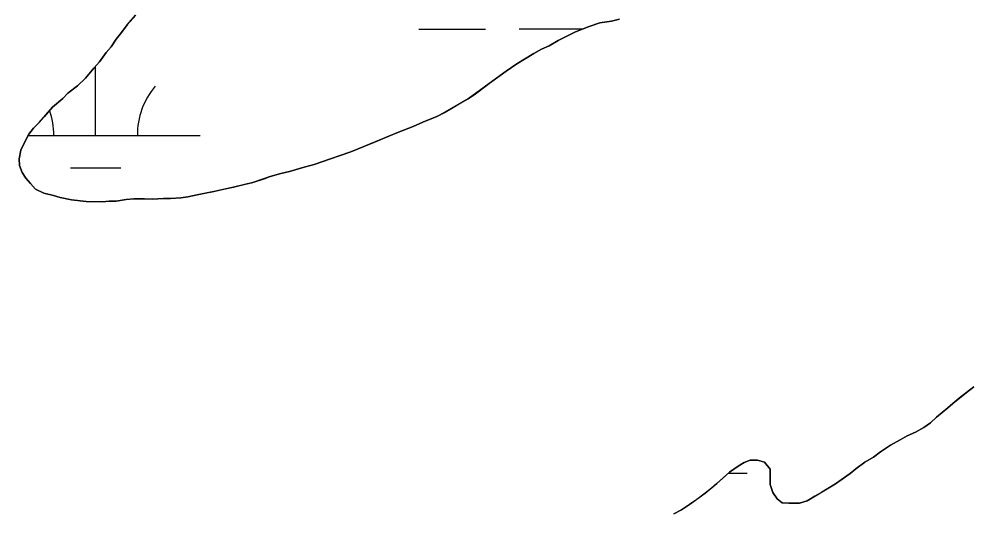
# Model space of a CAD drawing. Extents: x 3297753 to 3335611, y 652252 to 677623.
# Drawn here: x 3329276.8 to 3329732.1, y 665340.8 to 665577.6 of the extents above; entities that cross this region are included whole.
import ezdxf

# ---------------------------------------------------------------- set-up
doc = ezdxf.new("R2010")
doc.units = 0
for name, color, linetype in [('V-SITE-VEGE', 7, 'Continuous'), ('V-TOPO-SHOR', 7, 'Continuous'), ('V-WETL-SWMP', 7, 'Continuous')]:
    doc.layers.add(name, color=color, linetype=linetype)

msp = doc.modelspace()

# ---------------------------------------------------------------- linework, layer by layer
at = {"layer": 'V-SITE-VEGE'}
for p, q in [((3329328.5, 665574.81), (3329332.6, 665579.48)), ((3329325.86, 665571.14), (3329328.5, 665574.81)), ((3329549.5, 665574.09), (3329542.96, 665571.59)), ((3329554.6, 665575.85), (3329549.5, 665574.09)), ((3329560.19, 665576.63), (3329554.6, 665575.85)), ((3329564.07, 665577.65), (3329560.19, 665576.63)), ((3329323.22, 665567.94), (3329325.86, 665571.14)), ((3329542.96, 665571.59), (3329534.72, 665567.38)), ((3329320.82, 665564.27), (3329323.22, 665567.94)), ((3329530.37, 665564.9), (3329526.73, 665563.16)), ((3329534.72, 665567.38), (3329530.37, 665564.9)), ((3329315.29, 665557.16), (3329318.41, 665561.57)), ((3329318.41, 665561.57), (3329320.82, 665564.27)), ((3329523.1, 665561.17), (3329514.88, 665556.22)), ((3329526.73, 665563.16), (3329523.1, 665561.17)), ((3329312.65, 665554.21), (3329315.29, 665557.16)), ((3329514.88, 665556.22), (3329509.8, 665552.77)), ((3329308.56, 665549.3), (3329312.65, 665554.21)), ((3329509.8, 665552.77), (3329506.9, 665550.55)), ((3329304.7, 665545.61), (3329308.56, 665549.3)), ((3329506.9, 665550.55), (3329491.68, 665539.44)), ((3329297.7, 665539.7), (3329300.11, 665542.16)), ((3329300.11, 665542.16), (3329304.7, 665545.61)), ((3329292.88, 665535.52), (3329297.7, 665539.7)), ((3329491.68, 665539.44), (3329480.55, 665533.01)), ((3329286.38, 665528.15), (3329292.88, 665535.52)), ((3329480.55, 665533.01), (3329476.68, 665531.02)), ((3329283.73, 665525.45), (3329286.38, 665528.15)), ((3329469.89, 665528.27), (3329465.28, 665526.28)), ((3329476.68, 665531.02), (3329469.89, 665528.27)), ((3329281.57, 665522.5), (3329283.73, 665525.45)), ((3329465.28, 665526.28), (3329458.25, 665523.54)), ((3329279.41, 665518.59), (3329281.57, 665522.5)), ((3329453.65, 665521.54), (3329442.5, 665517.05)), ((3329458.25, 665523.54), (3329453.65, 665521.54)), ((3329276.81, 665510.77), (3329277.75, 665514.92)), ((3329277.75, 665514.92), (3329279.41, 665518.59)), ((3329442.5, 665517.05), (3329435.47, 665514.06)), ((3329277.09, 665507.61), (3329276.81, 665510.77)), ((3329425.77, 665510.8), (3329418, 665508.04)), ((3329435.47, 665514.06), (3329425.77, 665510.8)), ((3329278.34, 665504.22), (3329277.09, 665507.61)), ((3329413.15, 665506.78), (3329406.11, 665504.76)), ((3329418, 665508.04), (3329413.15, 665506.78)), ((3329280.07, 665501.56), (3329278.34, 665504.22)), ((3329282.29, 665498.9), (3329280.07, 665501.56)), ((3329396.89, 665502.24), (3329388.64, 665499.47)), ((3329401.98, 665503.74), (3329396.89, 665502.24)), ((3329406.11, 665504.76), (3329401.98, 665503.74)), ((3329284.75, 665496.25), (3329282.29, 665498.9)), ((3329379.41, 665497.19), (3329369.94, 665495.15)), ((3329388.64, 665499.47), (3329379.41, 665497.19)), ((3329288.66, 665494.34), (3329284.75, 665496.25)), ((3329293.3, 665493.17), (3329288.66, 665494.34)), ((3329296.47, 665492.23), (3329293.3, 665493.17)), ((3329301.84, 665491.07), (3329296.47, 665492.23)), ((3329345.88, 665491.75), (3329340.53, 665491.45)), ((3329349.29, 665491.78), (3329345.88, 665491.75)), ((3329354.15, 665492.07), (3329349.29, 665491.78)), ((3329357.56, 665492.59), (3329354.15, 665492.07)), ((3329361.93, 665493.61), (3329357.56, 665492.59)), ((3329369.94, 665495.15), (3329361.93, 665493.61)), ((3329308.9, 665490.41), (3329301.84, 665491.07)), ((3329316.69, 665490.24), (3329308.9, 665490.41)), ((3329319.85, 665490.52), (3329316.69, 665490.24)), ((3329323.26, 665490.55), (3329319.85, 665490.52)), ((3329328.12, 665491.33), (3329323.26, 665490.55)), ((3329331.77, 665491.61), (3329328.12, 665491.33)), ((3329336.88, 665491.66), (3329331.77, 665491.61)), ((3329340.53, 665491.45), (3329336.88, 665491.66)), ((3329729.89, 665398.95), (3329733.51, 665401.67)), ((3329723.37, 665393.78), (3329729.89, 665398.95)), ((3329715.65, 665387.13), (3329720.96, 665391.56)), ((3329720.96, 665391.56), (3329723.37, 665393.78)), ((3329712.76, 665384.42), (3329715.65, 665387.13)), ((3329709.61, 665382.2), (3329712.76, 665384.42)), ((3329698.23, 665376.24), (3329701.62, 665378.22)), ((3329701.62, 665378.22), (3329705.5, 665379.97)), ((3329705.5, 665379.97), (3329709.61, 665382.2)), ((3329688.8, 665370.55), (3329693.64, 665373.77)), ((3329693.64, 665373.77), (3329698.23, 665376.24)), ((3329685.42, 665368.09), (3329688.8, 665370.55)), ((3329620.72, 665363.79), (3329623.62, 665365.52)), ((3329623.62, 665365.52), (3329626.53, 665366.53)), ((3329626.53, 665366.53), (3329629.94, 665366.56)), ((3329629.94, 665366.56), (3329633.36, 665365.62)), ((3329633.36, 665365.62), (3329636.07, 665362.24)), ((3329676.96, 665362.4), (3329681.3, 665365.61)), ((3329681.3, 665365.61), (3329685.42, 665368.09)), ((3329610.58, 665355.42), (3329616.61, 665360.83)), ((3329616.61, 665360.83), (3329620.72, 665363.79)), ((3329636.07, 665362.24), (3329636.14, 665354.94)), ((3329669.95, 665357.22), (3329674.3, 665360.19)), ((3329674.3, 665360.19), (3329676.96, 665362.4)), ((3329605.03, 665350.73), (3329610.58, 665355.42)), ((3329653.74, 665347.08), (3329667.29, 665355.25)), ((3329667.29, 665355.25), (3329669.95, 665357.22)), ((3329597.54, 665345.31), (3329605.03, 665350.73)), ((3329636.14, 665354.94), (3329637.4, 665351.05)), ((3329637.4, 665351.05), (3329639.37, 665348.16)), ((3329639.37, 665348.16), (3329641.83, 665346.23)), ((3329641.83, 665346.23), (3329644.99, 665346.02)), ((3329644.99, 665346.02), (3329650.1, 665346.07)), ((3329650.1, 665346.07), (3329653.74, 665347.08)), ((3329590.04, 665340.85), (3329593.67, 665342.83)), ((3329593.67, 665342.83), (3329597.54, 665345.31))]:
    msp.add_line(p, q, dxfattribs=at)
at = {"layer": 'V-TOPO-SHOR'}
for points in [[(3329332.6, 665579.48), (3329328.5, 665574.81), (3329325.86, 665571.14), (3329323.22, 665567.94), (3329320.82, 665564.27), (3329318.41, 665561.57), (3329315.29, 665557.16), (3329312.65, 665554.21), (3329308.56, 665549.3), (3329304.7, 665545.61), (3329300.11, 665542.16), (3329297.7, 665539.7), (3329292.88, 665535.52), (3329288.79, 665530.85), (3329286.38, 665528.15), (3329283.73, 665525.45), (3329281.57, 665522.5), (3329279.41, 665518.59), (3329277.75, 665514.92), (3329276.81, 665510.77), (3329277.09, 665507.61), (3329278.34, 665504.22), (3329280.07, 665501.56), (3329282.29, 665498.9), (3329284.75, 665496.25), (3329288.66, 665494.34), (3329293.3, 665493.17), (3329296.47, 665492.23), (3329301.84, 665491.07), (3329308.9, 665490.41), (3329316.69, 665490.24), (3329319.85, 665490.52), (3329323.26, 665490.55), (3329328.12, 665491.33), (3329331.77, 665491.61), (3329336.88, 665491.66), (3329340.53, 665491.45), (3329345.88, 665491.75), (3329349.29, 665491.78), (3329354.15, 665492.07), (3329357.56, 665492.59), (3329361.93, 665493.61), (3329365.81, 665494.38), (3329369.94, 665495.15), (3329373.34, 665495.92), (3329379.41, 665497.19), (3329384.51, 665498.46), (3329388.64, 665499.47), (3329393.98, 665501.23), (3329396.89, 665502.24), (3329401.98, 665503.74), (3329406.11, 665504.76), (3329413.15, 665506.78), (3329418, 665508.04), (3329425.77, 665510.8), (3329430.37, 665512.3), (3329435.47, 665514.06), (3329442.5, 665517.05), (3329446.86, 665518.8), (3329453.65, 665521.54), (3329458.25, 665523.54), (3329465.28, 665526.28), (3329469.89, 665528.27), (3329476.68, 665531.02), (3329480.55, 665533.01), (3329486.11, 665536.22), (3329491.68, 665539.44), (3329495.06, 665541.91), (3329500.38, 665545.86), (3329503.76, 665548.33), (3329506.9, 665550.55), (3329509.8, 665552.77), (3329514.88, 665556.22), (3329518.5, 665558.45), (3329523.1, 665561.17), (3329526.73, 665563.16), (3329530.37, 665564.9), (3329534.72, 665567.37), (3329538.12, 665569.11), (3329542.96, 665571.59), (3329549.5, 665574.09), (3329554.6, 665575.85), (3329560.19, 665576.63), (3329564.07, 665577.65)], [(3329733.51, 665401.67), (3329729.89, 665398.95), (3329726.51, 665396.24), (3329723.37, 665393.78), (3329720.96, 665391.56), (3329718.31, 665389.34), (3329715.65, 665387.13), (3329712.76, 665384.42), (3329709.61, 665382.2), (3329705.5, 665379.97), (3329701.62, 665378.22), (3329698.23, 665376.24), (3329693.64, 665373.77), (3329688.8, 665370.55), (3329685.42, 665368.09), (3329681.3, 665365.61), (3329676.96, 665362.4), (3329674.3, 665360.19), (3329669.95, 665357.22), (3329667.29, 665355.25), (3329663.66, 665353.02), (3329660.76, 665351.29), (3329657.37, 665349.31), (3329653.74, 665347.08), (3329650.1, 665346.07), (3329644.99, 665346.02), (3329641.83, 665346.23), (3329639.37, 665348.16), (3329637.4, 665351.06), (3329636.14, 665354.94), (3329636.11, 665358.1), (3329636.07, 665362.24), (3329633.36, 665365.62), (3329629.94, 665366.56), (3329626.53, 665366.53), (3329623.62, 665365.52), (3329620.72, 665363.79), (3329616.61, 665360.83), (3329613.23, 665357.87), (3329610.58, 665355.42), (3329607.93, 665353.2), (3329605.03, 665350.73), (3329600.92, 665347.77), (3329597.54, 665345.31), (3329593.67, 665342.83), (3329590.04, 665340.85)]]:
    msp.add_lwpolyline(points, dxfattribs=at)
at = {"layer": 'V-WETL-SWMP'}
for p, q in [((3329328.5, 665574.81), (3329332.59, 665579.47)), ((3329325.86, 665571.13), (3329328.5, 665574.81)), ((3329549.5, 665574.09), (3329542.96, 665571.59)), ((3329554.6, 665575.85), (3329549.5, 665574.09)), ((3329560.19, 665576.63), (3329554.6, 665575.85)), ((3329564.07, 665577.64), (3329560.19, 665576.63)), ((3329323.22, 665567.94), (3329325.86, 665571.13)), ((3329467.96, 665572.83), (3329499.96, 665572.86)), ((3329515.96, 665572.88), (3329546.41, 665572.91)), ((3329542.96, 665571.59), (3329534.72, 665567.37)), ((3329320.82, 665564.27), (3329323.22, 665567.94)), ((3329530.37, 665564.89), (3329526.73, 665563.16)), ((3329534.72, 665567.37), (3329530.37, 665564.89)), ((3329315.29, 665557.15), (3329318.41, 665561.57)), ((3329318.41, 665561.57), (3329320.82, 665564.27)), ((3329523.1, 665561.17), (3329518.5, 665558.45)), ((3329526.73, 665563.16), (3329523.1, 665561.17)), ((3329312.65, 665554.21), (3329315.29, 665557.15)), ((3329514.88, 665556.22), (3329509.8, 665552.76)), ((3329518.5, 665558.45), (3329514.88, 665556.22)), ((3329308.56, 665549.3), (3329312.65, 665554.21)), ((3329313.42, 665521.93), (3329313.38, 665555.03)), ((3329509.8, 665552.76), (3329506.9, 665550.54)), ((3329304.7, 665545.61), (3329308.56, 665549.3)), ((3329506.9, 665550.54), (3329491.68, 665539.44)), ((3329297.7, 665539.7), (3329300.11, 665542.16)), ((3329300.11, 665542.16), (3329304.7, 665545.61)), ((3329292.87, 665535.51), (3329297.7, 665539.7)), ((3329491.68, 665539.44), (3329480.55, 665533)), ((3329286.38, 665528.15), (3329292.87, 665535.51)), ((3329480.55, 665533), (3329476.67, 665531.02)), ((3329283.73, 665525.44), (3329286.38, 665528.15)), ((3329469.89, 665528.27), (3329465.28, 665526.28)), ((3329476.67, 665531.02), (3329469.89, 665528.27)), ((3329281.57, 665522.5), (3329283.73, 665525.44)), ((3329465.28, 665526.28), (3329458.25, 665523.53)), ((3329279.41, 665518.59), (3329281.57, 665522.5)), ((3329281.23, 665521.9), (3329363.42, 665521.98)), ((3329453.65, 665521.54), (3329442.5, 665517.05)), ((3329458.25, 665523.53), (3329453.65, 665521.54)), ((3329276.81, 665510.77), (3329277.75, 665514.92)), ((3329277.75, 665514.92), (3329279.41, 665518.59)), ((3329442.5, 665517.05), (3329435.47, 665514.06)), ((3329277.09, 665507.61), (3329276.81, 665510.77)), ((3329425.76, 665510.8), (3329418, 665508.04)), ((3329435.47, 665514.06), (3329425.76, 665510.8)), ((3329278.34, 665504.22), (3329277.09, 665507.61)), ((3329301.43, 665506.49), (3329325.43, 665506.51)), ((3329413.15, 665506.78), (3329406.11, 665504.76)), ((3329418, 665508.04), (3329413.15, 665506.78)), ((3329280.07, 665501.56), (3329278.34, 665504.22)), ((3329282.29, 665498.9), (3329280.07, 665501.56)), ((3329396.89, 665502.23), (3329388.64, 665499.47)), ((3329401.98, 665503.74), (3329396.89, 665502.23)), ((3329406.11, 665504.76), (3329401.98, 665503.74)), ((3329284.75, 665496.25), (3329282.29, 665498.9)), ((3329379.41, 665497.19), (3329369.94, 665495.15)), ((3329388.64, 665499.47), (3329379.41, 665497.19)), ((3329288.66, 665494.34), (3329284.75, 665496.25)), ((3329293.3, 665493.17), (3329288.66, 665494.34)), ((3329296.47, 665492.23), (3329293.3, 665493.17)), ((3329301.84, 665491.06), (3329296.47, 665492.23)), ((3329345.88, 665491.75), (3329340.53, 665491.45)), ((3329349.29, 665491.78), (3329345.88, 665491.75)), ((3329354.15, 665492.07), (3329349.29, 665491.78)), ((3329357.56, 665492.59), (3329354.15, 665492.07)), ((3329361.93, 665493.61), (3329357.56, 665492.59)), ((3329369.94, 665495.15), (3329361.93, 665493.61)), ((3329308.9, 665490.4), (3329301.84, 665491.06)), ((3329316.69, 665490.24), (3329308.9, 665490.4)), ((3329319.85, 665490.51), (3329316.69, 665490.24)), ((3329323.26, 665490.55), (3329319.85, 665490.51)), ((3329328.12, 665491.32), (3329323.26, 665490.55)), ((3329331.77, 665491.6), (3329328.12, 665491.32)), ((3329336.88, 665491.66), (3329331.77, 665491.6)), ((3329340.53, 665491.45), (3329336.88, 665491.66)), ((3329729.89, 665398.95), (3329733.51, 665401.66)), ((3329723.37, 665393.77), (3329729.89, 665398.95)), ((3329715.65, 665387.12), (3329720.96, 665391.56)), ((3329720.96, 665391.56), (3329723.37, 665393.77)), ((3329712.76, 665384.42), (3329715.65, 665387.12)), ((3329709.61, 665382.2), (3329712.76, 665384.42)), ((3329698.23, 665376.24), (3329701.62, 665378.22)), ((3329701.62, 665378.22), (3329705.5, 665379.97)), ((3329705.5, 665379.97), (3329709.61, 665382.2)), ((3329688.8, 665370.55), (3329693.63, 665373.76)), ((3329693.63, 665373.76), (3329698.23, 665376.24)), ((3329685.42, 665368.08), (3329688.8, 665370.55)), ((3329620.72, 665363.79), (3329623.62, 665365.52)), ((3329623.62, 665365.52), (3329626.53, 665366.52)), ((3329626.53, 665366.52), (3329629.94, 665366.56)), ((3329629.94, 665366.56), (3329633.36, 665365.62)), ((3329633.36, 665365.62), (3329636.07, 665362.24)), ((3329676.95, 665362.4), (3329681.3, 665365.61)), ((3329681.3, 665365.61), (3329685.42, 665368.08)), ((3329610.58, 665355.41), (3329616.61, 665360.83)), ((3329616.11, 665360.38), (3329625.02, 665360.39)), ((3329616.61, 665360.83), (3329620.72, 665363.79)), ((3329636.07, 665362.24), (3329636.14, 665354.94)), ((3329669.95, 665357.22), (3329674.3, 665360.18)), ((3329674.3, 665360.18), (3329676.95, 665362.4)), ((3329605.03, 665350.73), (3329610.58, 665355.41)), ((3329653.74, 665347.08), (3329667.29, 665355.25)), ((3329667.29, 665355.25), (3329669.95, 665357.22)), ((3329597.54, 665345.3), (3329605.03, 665350.73)), ((3329636.14, 665354.94), (3329637.4, 665351.05)), ((3329637.4, 665351.05), (3329639.37, 665348.15)), ((3329639.37, 665348.15), (3329641.82, 665346.23)), ((3329641.82, 665346.23), (3329644.99, 665346.02)), ((3329644.99, 665346.02), (3329650.1, 665346.07)), ((3329650.1, 665346.07), (3329653.74, 665347.08)), ((3329590.04, 665340.85), (3329593.67, 665342.83)), ((3329593.67, 665342.83), (3329597.54, 665345.3))]:
    msp.add_line(p, q, dxfattribs=at)
for centre, start, end in [((3329368.66, 665522.46), 139.2865, 180.8301), ((3329258.17, 665522.35), 359.2865, 19.1603)]:
    msp.add_arc(centre, 35.25, start, end, dxfattribs=at)

doc.saveas('drawing.dxf')
